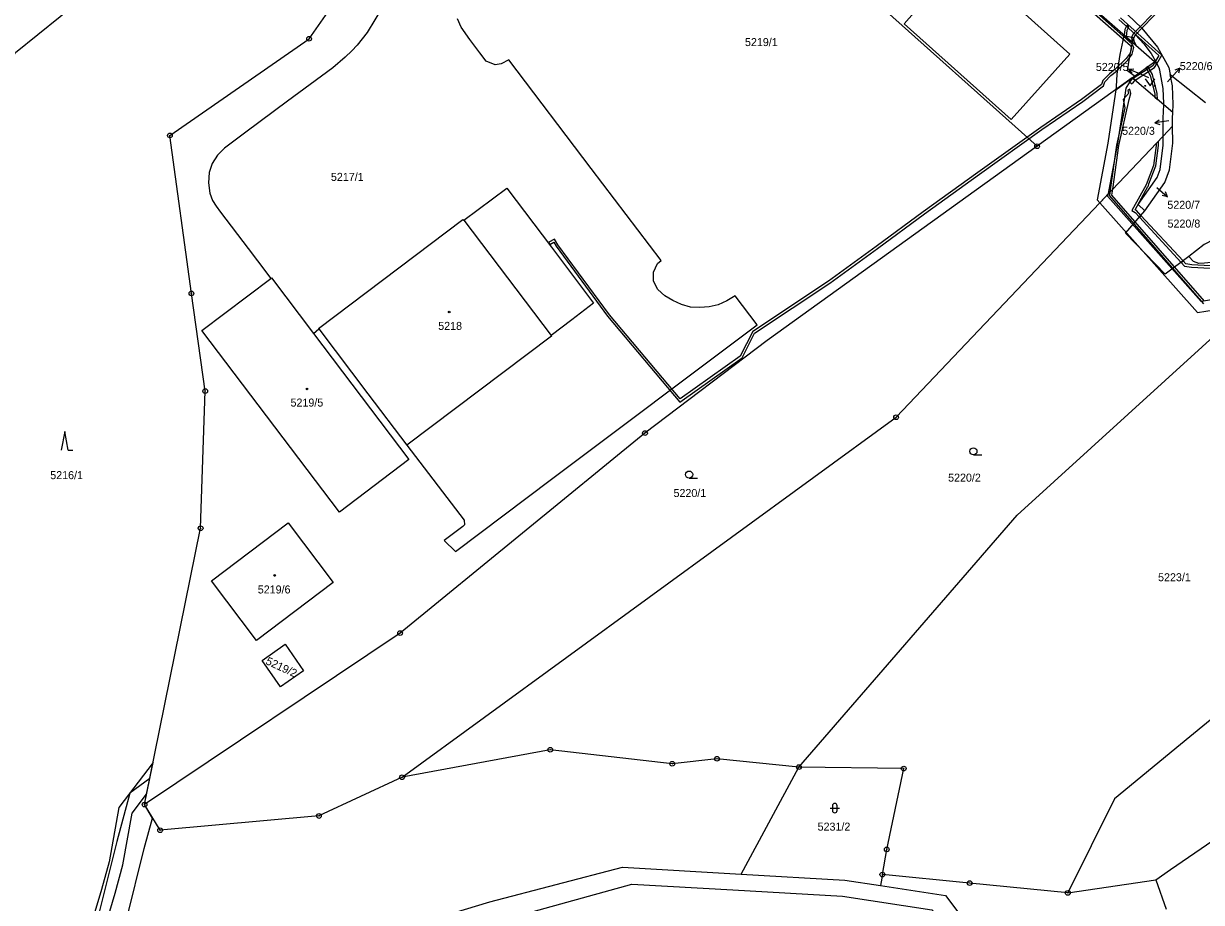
# Model space of a CAD drawing. Extents: x -644096 to -634268, y -1141430 to -1133463.
# Drawn here: x -637753.9 to -637503.7, y -1139555.4 to -1139368.7 of the extents above; entities that cross this region are included whole.
import ezdxf

# ---------------------------------------------------------------- set-up
doc = ezdxf.new("R2010")
doc.units = 0
for name, color, linetype in [('_CIVIL_CONSTRUCTION', 7, 'Continuous'), ('B_Hranice _3D', 7, 'Continuous'), ('M_Svah_Nasyp', 7, 'Continuous'), ('M_Svah_Zarez', 7, 'Continuous'), ('svrsek_osa_sjezdy', 7, 'Continuous'), ('svrsek_osa_VRT', 7, 'Continuous'), ('svrsek_popisy_VRT', 7, 'Continuous'), ('terminal_VRT', 7, 'Continuous')]:
    doc.layers.add(name, color=color, linetype=linetype)

msp = doc.modelspace()

# ---------------------------------------------------------------- linework, layer by layer
at = {"layer": '_CIVIL_CONSTRUCTION'}
for centre, radius in [((-637693.28, -1139371.92), 0.5), ((-637693.28, -1139371.92), 0.0303), ((-637722.83, -1139392.46), 0.5), ((-637722.83, -1139392.46), 0.0303), ((-637538.63, -1139394.75), 0.5), ((-637538.63, -1139394.75), 0.0303), ((-637718.27, -1139426.01), 0.5), ((-637718.27, -1139426.01), 0.0303), ((-637715.34, -1139446.78), 0.5), ((-637715.34, -1139446.78), 0.0303), ((-637568.57, -1139452.33), 0.5), ((-637568.57, -1139452.33), 0.0303), ((-637621.92, -1139455.71), 0.5), ((-637621.92, -1139455.71), 0.0303), ((-637716.3, -1139475.91), 0.5), ((-637716.3, -1139475.91), 0.0303), ((-637673.94, -1139498.18), 0.5), ((-637673.94, -1139498.18), 0.0303), ((-637642.03, -1139522.98), 0.5), ((-637642.03, -1139522.98), 0.0303), ((-637606.63, -1139524.88), 0.5), ((-637606.63, -1139524.88), 0.0303), ((-637616.14, -1139525.96), 0.5), ((-637616.14, -1139525.96), 0.0303), ((-637589.23, -1139526.65), 0.5), ((-637589.23, -1139526.65), 0.0303), ((-637566.97, -1139526.97), 0.5), ((-637566.97, -1139526.97), 0.0303), ((-637673.53, -1139528.83), 0.5), ((-637673.53, -1139528.83), 0.0303), ((-637728.22, -1139534.63), 0.5), ((-637728.22, -1139534.63), 0.0303), ((-637691.17, -1139537.05), 0.5), ((-637691.17, -1139537.05), 0.0303), ((-637724.91, -1139540.07), 0.5), ((-637724.91, -1139540.07), 0.0303), ((-637570.56, -1139544.14), 0.5), ((-637570.56, -1139544.14), 0.0303), ((-637571.5, -1139549.49), 0.5), ((-637571.5, -1139549.49), 0.0303), ((-637552.96, -1139551.3), 0.5), ((-637552.96, -1139551.3), 0.0303), ((-637532.1, -1139553.4), 0.5), ((-637532.1, -1139553.4), 0.0303)]:
    msp.add_circle(centre, radius, dxfattribs=at)
at = {"layer": 'B_Hranice _3D'}
for points in [[(-637537.61, -1139356.67), (-637518.82, -1139373.36), (-637518.59, -1139373.85), (-637518.87, -1139374.98), (-637519.71, -1139376.12), (-637522.08, -1139378.39), (-637523.28, -1139379.35), (-637524.66, -1139380.81), (-637524.95, -1139381.61), (-637529.18, -1139384.85), (-637537.87, -1139390.8), (-637551.19, -1139400.3), (-637562.83, -1139408.71), (-637572.82, -1139416.08), (-637582.92, -1139423.45), (-637599.03, -1139434.13), (-637601.69, -1139439.33), (-637614.43, -1139448.45), (-637629.49, -1139430.55), (-637640.4, -1139415.72), (-637641.13, -1139414.48), (-637642.34, -1139415.16), (-637642.1, -1139415.6), (-637641.31, -1139415.16), (-637640.82, -1139416), (-637629.89, -1139430.85), (-637614.51, -1139449.13), (-637601.31, -1139439.67), (-637598.65, -1139434.47), (-637582.64, -1139423.87), (-637572.52, -1139416.48), (-637562.53, -1139409.11), (-637550.89, -1139400.7), (-637537.59, -1139391.2), (-637528.88, -1139385.25), (-637524.53, -1139381.91), (-637524.22, -1139381.07), (-637522.94, -1139379.71), (-637521.76, -1139378.77), (-637519.33, -1139376.46), (-637518.41, -1139375.2), (-637518.07, -1139373.79), (-637518.4, -1139373.06), (-637537.27, -1139356.31)], [(-637521.24, -1139367.79), (-637512.77, -1139375.49), (-637513.6, -1139376.89), (-637513.21, -1139377.21), (-637512.13, -1139375.39), (-637520.9, -1139367.43)], [(-637492.54, -1139425.97), (-637503.76, -1139427.76), (-637523.57, -1139405.46), (-637523.45, -1139404.8), (-637525.28, -1139406.74), (-637504.58, -1139430.04), (-637492.2, -1139428.07)], [(-637503.06, -1139427.7), (-637522.74, -1139405.12), (-637522.56, -1139403.87), (-637523.16, -1139404.5), (-637523.27, -1139405.27), (-637503.25, -1139428.24)], [(-637754.65, -1139579.52), (-637749.2, -1139576.27), (-637743.02, -1139571.5), (-637737.73, -1139564.45), (-637734.49, -1139553.45), (-637732.84, -1139547.45), (-637730.84, -1139536.48), (-637727.78, -1139532.44), (-637726.4, -1139525.68), (-637733.66, -1139535.24), (-637735.76, -1139546.78), (-637737.37, -1139552.64), (-637740.46, -1139563.09), (-637745.18, -1139569.38), (-637750.88, -1139573.79), (-637756.24, -1139576.96)]]:
    msp.add_lwpolyline(points, dxfattribs=at)
for points in [[(-637511.53, -1139363.97), (-637516.73, -1139369.35), (-637517.91, -1139370.57), (-637518.19, -1139370.87), (-637518.57, -1139371.61), (-637518.46, -1139372.62), (-637517.42, -1139373.54), (-637517.98, -1139372.51), (-637518.05, -1139371.71), (-637517.75, -1139371.08), (-637516.38, -1139369.68), (-637511.17, -1139364.31), (-637507.39, -1139360.27), (-637507.81, -1139359.99)], [(-637520.12, -1139371.17), (-637519.66, -1139371.57), (-637519.48, -1139370.07), (-637519.11, -1139369.35), (-637519.56, -1139369.12), (-637519.96, -1139369.93)], [(-637519.92, -1139371.34), (-637520.22, -1139371.28), (-637521.03, -1139375.23), (-637521.68, -1139379.44), (-637521.83, -1139382.06), (-637521.92, -1139382.73), (-637518.41, -1139380.2), (-637518.11, -1139379.98), (-637517.98, -1139379.81), (-637519.42, -1139378.75), (-637518.95, -1139375.61), (-637518.35, -1139372.72)], [(-637519.92, -1139371.34), (-637518.35, -1139372.72), (-637518.14, -1139371.7)], [(-637517.83, -1139380.7), (-637513.67, -1139377.99), (-637513.22, -1139377.23), (-637513.21, -1139377.21), (-637513.61, -1139376.89), (-637514.05, -1139377.63), (-637518.22, -1139380.36)], [(-637515.49, -1139378.1), (-637514.61, -1139379.72), (-637513.6, -1139383.61), (-637513.59, -1139384.35), (-637513.08, -1139384.79), (-637513.1, -1139383.55), (-637514.15, -1139379.54), (-637515.09, -1139377.81)], [(-637518.41, -1139380.2), (-637521.92, -1139382.73), (-637522.65, -1139387.95), (-637523.6, -1139394.13), (-637525.85, -1139406.1), (-637525.28, -1139406.74), (-637523.45, -1139404.8), (-637521.52, -1139394.49), (-637520.55, -1139388.25), (-637519.73, -1139382.43), (-637518.94, -1139381.11), (-637518.32, -1139380.27)], [(-637523.16, -1139404.5), (-637522.56, -1139403.87), (-637521.24, -1139394.62), (-637519.1, -1139384.85), (-637518.7, -1139383.53), (-637518.91, -1139382.61), (-637519.35, -1139382.89), (-637519.21, -1139383.51), (-637520.32, -1139384.8), (-637520, -1139386.6), (-637521.74, -1139394.53)], [(-637518.22, -1139380.36), (-637518.75, -1139380.5), (-637519.13, -1139380.82), (-637518.56, -1139381.5), (-637518.14, -1139381.15), (-637517.83, -1139380.7)], [(-637516.9, -1139409.82), (-637516.57, -1139409.44), (-637517.51, -1139408.42), (-637517.82, -1139408.24), (-637515.08, -1139403.27), (-637515, -1139403.13), (-637514.86, -1139402.75), (-637513.44, -1139398.94), (-637512.85, -1139394.59), (-637512.87, -1139393.66), (-637513.36, -1139394.18), (-637513.35, -1139394.57), (-637513.92, -1139398.82), (-637515.46, -1139402.93), (-637518.48, -1139408.42), (-637517.83, -1139408.82)], [(-637516.9, -1139409.82), (-637508.04, -1139419.43), (-637507.63, -1139419.13), (-637516.57, -1139409.44)], [(-637516.57, -1139409.44), (-637516.9, -1139409.82), (-637508.04, -1139419.43), (-637507.63, -1139419.13)], [(-637507.07, -1139419.74), (-637507.63, -1139419.13), (-637508.04, -1139419.43), (-637507.33, -1139420.2), (-637505.85, -1139420.46), (-637501.88, -1139420.63), (-637489.37, -1139419.16), (-637482.21, -1139418.17), (-637478.51, -1139417.83), (-637473.59, -1139417.74), (-637471.65, -1139417.91), (-637468.7, -1139418.17), (-637465.94, -1139418.77), (-637466.71, -1139418.08), (-637468.62, -1139417.67), (-637471.06, -1139417.46), (-637473.57, -1139417.24), (-637478.53, -1139417.33), (-637482.27, -1139417.67), (-637489.43, -1139418.66), (-637501.9, -1139420.13), (-637505.79, -1139419.96)], [(-637769.74, -1139594.91), (-637738.28, -1139574.02), (-637732.05, -1139559.1), (-637728.33, -1139543.98), (-637726.56, -1139537.51), (-637728.22, -1139534.63), (-637727.12, -1139529.07), (-637731.32, -1139532.18), (-637734.13, -1139542.48), (-637737.77, -1139557.22), (-637743.12, -1139570.02), (-637772.98, -1139589.85), (-637796.94, -1139604.67), (-637793.78, -1139609.77)]]:
    msp.add_lwpolyline(points, close=True, dxfattribs=at)
at = {"layer": 'M_Svah_Nasyp'}
msp.add_line((-637660.42, -1139410.42), (-637641.82, -1139434.96), dxfattribs=at)
at = {"layer": 'M_Svah_Zarez'}
for centre in [(-637663.51, -1139429.97), (-637693.71, -1139446.31), (-637700.58, -1139485.94)]:
    msp.add_circle(centre, 0.175, dxfattribs=at)
at = {"layer": 'svrsek_osa_sjezdy'}
for p, q in [((-637745.17, -1139455.33), (-637745.92, -1139459.33)), ((-637744.42, -1139459.33), (-637745.17, -1139455.33)), ((-637744.42, -1139459.33), (-637743.42, -1139459.33)), ((-637552.15, -1139460.32), (-637550.4, -1139460.32)), ((-637612.54, -1139465.25), (-637610.79, -1139465.25)), ((-637582.1, -1139534.88), (-637582.1, -1139535.88)), ((-637581.1, -1139535.88), (-637581.1, -1139534.88)), ((-637582.6, -1139535.38), (-637580.6, -1139535.38))]:
    msp.add_line(p, q, dxfattribs=at)
msp.add_lwpolyline([(-637515.64, -1139380.41), (-637514.64, -1139381.91), (-637513.64, -1139380.41)], dxfattribs=at)
for centre, radius in [((-637515.64, -1139381.91), 0.1), ((-637513.64, -1139381.91), 0.1), ((-637552.15, -1139459.57), 0.75), ((-637612.54, -1139464.5), 0.75)]:
    msp.add_circle(centre, radius, dxfattribs=at)
for centre, start, end in [((-637581.6, -1139534.88), 0, 180), ((-637581.6, -1139535.88), 180, 359.9879)]:
    msp.add_arc(centre, 0.5, start, end, dxfattribs=at)
at = {"layer": 'svrsek_popisy_VRT'}
for p, q in [((-637519.23, -1139378.34), (-637518.11, -1139378.27)), ((-637516.47, -1139379.51), (-637519.23, -1139378.34)), ((-637519.23, -1139378.34), (-637518.51, -1139379.19)), ((-637514.86, -1139380.2), (-637516.47, -1139379.51)), ((-637510.31, -1139380.39), (-637508.3, -1139378.16)), ((-637508.3, -1139378.16), (-637509.34, -1139378.57)), ((-637508.3, -1139378.16), (-637508.6, -1139379.24)), ((-637510.92, -1139381.08), (-637510.31, -1139380.39)), ((-637513.64, -1139389.77), (-637512.72, -1139389.13)), ((-637510.67, -1139389.35), (-637513.64, -1139389.77)), ((-637513.64, -1139389.77), (-637512.58, -1139390.12)), ((-637510.62, -1139389.34), (-637510.67, -1139389.35)), ((-637513.22, -1139403.51), (-637510.95, -1139405.48)), ((-637510.95, -1139405.48), (-637512.04, -1139405.2)), ((-637510.95, -1139405.48), (-637511.38, -1139404.44))]:
    msp.add_line(p, q, dxfattribs=at)
at = {"layer": 'terminal_VRT'}
for p, q in [((-637538.63, -1139394.75), (-637617.32, -1139324.27)), ((-637518.41, -1139380.2), (-637513.7, -1139376.81)), ((-637513.23, -1139377.19), (-637513.7, -1139376.81)), ((-637510.38, -1139379.47), (-637502.89, -1139385.46)), ((-637518.41, -1139380.2), (-637538.63, -1139394.75)), ((-637511.72, -1139385.96), (-637518.41, -1139380.2)), ((-637509.81, -1139387.6), (-637511.72, -1139385.96)), ((-637511.85, -1139392.59), (-637509.86, -1139390.49)), ((-637692.36, -1139434.51), (-637691.19, -1139433.56)), ((-637601.46, -1139549.38), (-637589.23, -1139526.65)), ((-637571.5, -1139549.49), (-637571.91, -1139551.83)), ((-637532.1, -1139553.4), (-637513.43, -1139550.58)), ((-637513.43, -1139550.58), (-637511.22, -1139556.83))]:
    msp.add_line(p, q, dxfattribs=at)
for points in [[(-637786.64, -1139600.26), (-637783.27, -1139590.99), (-637787.08, -1139557.44), (-637784.17, -1139548.61), (-637774.51, -1139530.64), (-637771.71, -1139521.25), (-637774.1, -1139508.84), (-637774.44, -1139497.84), (-637772.25, -1139479.04), (-637774.67, -1139460.64), (-637776.65, -1139450.97), (-637775.37, -1139443.1), (-637774.46, -1139421.47), (-637771.37, -1139403.9), (-637767.93, -1139398.79), (-637755.61, -1139374.81), (-637741.4, -1139363.31), (-637710.58, -1139334.05), (-637700.25, -1139326.73), (-637695.85, -1139316.25)], [(-637580.44, -1139331.44), (-637531.64, -1139375.18), (-637544.15, -1139389.09), (-637566.86, -1139368.72), (-637564.17, -1139365.72), (-637590.25, -1139342.39), (-637580.44, -1139331.44)], [(-637536.54, -1139350.73), (-637528.49, -1139358.02), (-637516.38, -1139369.68)], [(-637513.7, -1139376.81), (-637533.35, -1139359.54), (-637539.51, -1139354.02)], [(-637728.22, -1139534.63), (-637716.3, -1139475.91), (-637715.34, -1139446.78), (-637718.27, -1139426.01), (-637722.83, -1139392.46), (-637693.28, -1139371.92), (-637686.82, -1139362.64)], [(-637677.7, -1139365.23), (-637680.93, -1139370.57), (-637683.04, -1139373.25), (-637684.19, -1139374.49), (-637685.57, -1139375.83), (-637688.26, -1139378.07), (-637697.87, -1139385.2), (-637706.67, -1139391.76), (-637711.21, -1139395.13), (-637712.75, -1139396.62), (-637713.83, -1139398.42), (-637714.46, -1139400.3), (-637714.67, -1139402.54), (-637714.34, -1139404.71), (-637713.76, -1139406.25), (-637712.99, -1139407.46), (-637712.06, -1139408.72), (-637706.22, -1139416.46), (-637704.23, -1139419.1), (-637701.42, -1139422.83)], [(-637672.48, -1139458.27), (-637660.3, -1139474.18), (-637660.29, -1139475.16), (-637660.61, -1139475.54), (-637664.61, -1139478.54), (-637662.2, -1139480.86), (-637641.81, -1139465.52), (-637598.08, -1139432.69), (-637602.74, -1139426.5), (-637604.55, -1139427.6), (-637606.35, -1139428.44), (-637608.3, -1139428.86), (-637610.29, -1139429.04), (-637612.28, -1139428.96), (-637614.19, -1139428.39), (-637616.01, -1139427.54), (-637617.72, -1139426.51), (-637619.21, -1139425.19), (-637620.12, -1139423.44), (-637620.11, -1139421.47), (-637619.24, -1139419.69), (-637618.51, -1139419.04), (-637633.35, -1139399.5), (-637650.86, -1139376.38), (-637652.47, -1139377.24), (-637653.77, -1139377.42), (-637655.63, -1139376.66), (-637657.03, -1139374.9), (-637659.15, -1139372.06), (-637660.95, -1139369.47), (-637661.73, -1139367.67)], [(-637516.38, -1139369.68), (-637517.75, -1139371.08), (-637515.98, -1139372.97), (-637514.38, -1139375.02), (-637513.23, -1139377.19)], [(-637516.38, -1139369.68), (-637513.03, -1139373.68), (-637510.67, -1139377.99), (-637510.38, -1139379.47)], [(-637511.72, -1139385.96), (-637511.7, -1139385.65), (-637511.83, -1139382.51), (-637512.57, -1139378.58), (-637512.73, -1139378.12), (-637513.23, -1139377.19)], [(-637509.81, -1139387.6), (-637509.71, -1139385.88), (-637509.9, -1139381.9), (-637510.38, -1139379.47)], [(-637511.85, -1139392.59), (-637511.86, -1139388.8), (-637511.72, -1139385.96)], [(-637509.86, -1139390.49), (-637509.88, -1139388.77), (-637509.81, -1139387.6)], [(-637673.53, -1139528.83), (-637568.57, -1139452.33), (-637511.85, -1139392.59)], [(-637515.72, -1139408.44), (-637517.19, -1139407.1), (-637513.1, -1139401.36), (-637512.52, -1139399.68), (-637511.85, -1139394.5), (-637511.85, -1139392.59)], [(-637515.72, -1139408.44), (-637511.46, -1139402.45), (-637510.5, -1139399.74), (-637509.81, -1139394.07), (-637509.86, -1139390.49)], [(-637538.63, -1139394.75), (-637595.98, -1139436.02), (-637621.92, -1139455.71), (-637673.94, -1139498.18), (-637728.22, -1139534.63)], [(-637691.19, -1139433.56), (-637691.26, -1139433.46), (-637660.6, -1139410.31), (-637660.42, -1139410.42), (-637651.29, -1139403.64), (-637641.81, -1139416.2), (-637632.83, -1139428.1), (-637637.48, -1139431.65), (-637641.82, -1139434.96), (-637641.75, -1139435.1), (-637672.48, -1139458.27)], [(-637506.37, -1139418.2), (-637511.41, -1139421.91), (-637519.82, -1139413.24), (-637515.72, -1139408.44)], [(-637466.4, -1139414.68), (-637467.02, -1139414.39), (-637470.05, -1139413.42), (-637471.06, -1139413.18), (-637476.1, -1139412.6), (-637480.01, -1139413.46), (-637485.64, -1139414), (-637488.77, -1139413.69), (-637492.35, -1139412.91), (-637495.41, -1139412.79), (-637499.21, -1139413.6), (-637503.15, -1139415.66), (-637506.37, -1139418.2)], [(-637469.91, -1139416.57), (-637470.2, -1139416.48), (-637476.31, -1139416.47), (-637500.93, -1139419.36), (-637503.07, -1139419.6), (-637504.28, -1139419.64), (-637505.43, -1139419.21), (-637506.37, -1139418.2)], [(-637701.42, -1139422.83), (-637701.27, -1139422.72), (-637692.36, -1139434.51)], [(-637692.36, -1139434.51), (-637672.06, -1139461.34), (-637686.83, -1139472.52), (-637716.06, -1139433.88), (-637701.42, -1139422.83)], [(-637589.23, -1139526.65), (-637542.88, -1139473.14), (-637495.73, -1139430.22), (-637483.81, -1139427.34)], [(-637691.19, -1139433.56), (-637680.76, -1139447.33), (-637672.48, -1139458.27)], [(-637428.04, -1139456.06), (-637508.17, -1139521.88), (-637522.22, -1139533.42), (-637532.1, -1139553.4)], [(-637713.99, -1139487.11), (-637697.7, -1139474.75), (-637688.15, -1139487.41), (-637704.45, -1139499.73), (-637713.99, -1139487.11)], [(-637513.43, -1139550.58), (-637510.27, -1139548.42), (-637488.49, -1139533.49), (-637416.11, -1139481.17)], [(-637694.45, -1139506.18), (-637699.37, -1139509.61), (-637703.23, -1139503.99), (-637698.34, -1139500.55), (-637694.45, -1139506.18)], [(-637589.23, -1139526.65), (-637606.63, -1139524.88), (-637616.14, -1139525.96), (-637642.03, -1139522.98), (-637673.53, -1139528.83)], [(-637571.5, -1139549.49), (-637570.56, -1139544.14), (-637566.97, -1139526.97), (-637589.23, -1139526.65)], [(-637673.53, -1139528.83), (-637691.17, -1139537.05), (-637724.91, -1139540.07), (-637728.22, -1139534.63)], [(-637786.64, -1139600.26), (-637778.83, -1139597.8), (-637767.01, -1139594.08), (-637746.5, -1139588.8), (-637713.98, -1139573.21), (-637654.9, -1139555.3), (-637626.7, -1139547.9), (-637601.46, -1139549.38)], [(-637601.46, -1139549.38), (-637579.5, -1139550.67), (-637571.91, -1139551.83)], [(-637532.1, -1139553.4), (-637552.96, -1139551.3), (-637571.5, -1139549.49)], [(-637766.47, -1139596.16), (-637745.73, -1139591.71), (-637712.6, -1139576.66), (-637653.61, -1139559.52), (-637624.68, -1139551.52), (-637603.27, -1139552.75), (-637579.93, -1139554.09), (-637561.02, -1139556.96), (-637549.69, -1139570.69), (-637536.71, -1139578.03)], [(-637571.91, -1139551.83), (-637558.08, -1139553.93), (-637549.37, -1139565.46), (-637545.6, -1139568.23), (-637536.71, -1139578.03)]]:
    msp.add_lwpolyline(points, dxfattribs=at)

# ---------------------------------------------------------------- texts
at = {"layer": 'svrsek_osa_VRT'}
for s, p in [('5219/1', (-637600.68, -1139373.47)), ('5220/5', (-637526.15, -1139378.75)), ('5220/6', (-637508.32, -1139378.57)), ('5220/3', (-637520.57, -1139392.32)), ('5217/1', (-637688.63, -1139402.11)), ('5220/7', (-637510.96, -1139408.04)), ('5220/8', (-637510.92, -1139412.03)), ('5218', (-637665.84, -1139433.77)), ('5219/5', (-637697.21, -1139450.06)), ('5216/1', (-637748.25, -1139465.48)), ('5220/2', (-637557.53, -1139466.01)), ('5220/1', (-637615.86, -1139469.28)), ('5223/1', (-637512.93, -1139487.17)), ('5219/6', (-637704.17, -1139489.77)), ('5231/2', (-637585.25, -1139540.16))]:
    msp.add_text(s, height=1.7, dxfattribs=at).set_placement(p)
msp.add_text('5219/2', height=1.7, rotation=335, dxfattribs=at).set_placement((-637702.63, -1139504.71))

doc.saveas('drawing.dxf')
